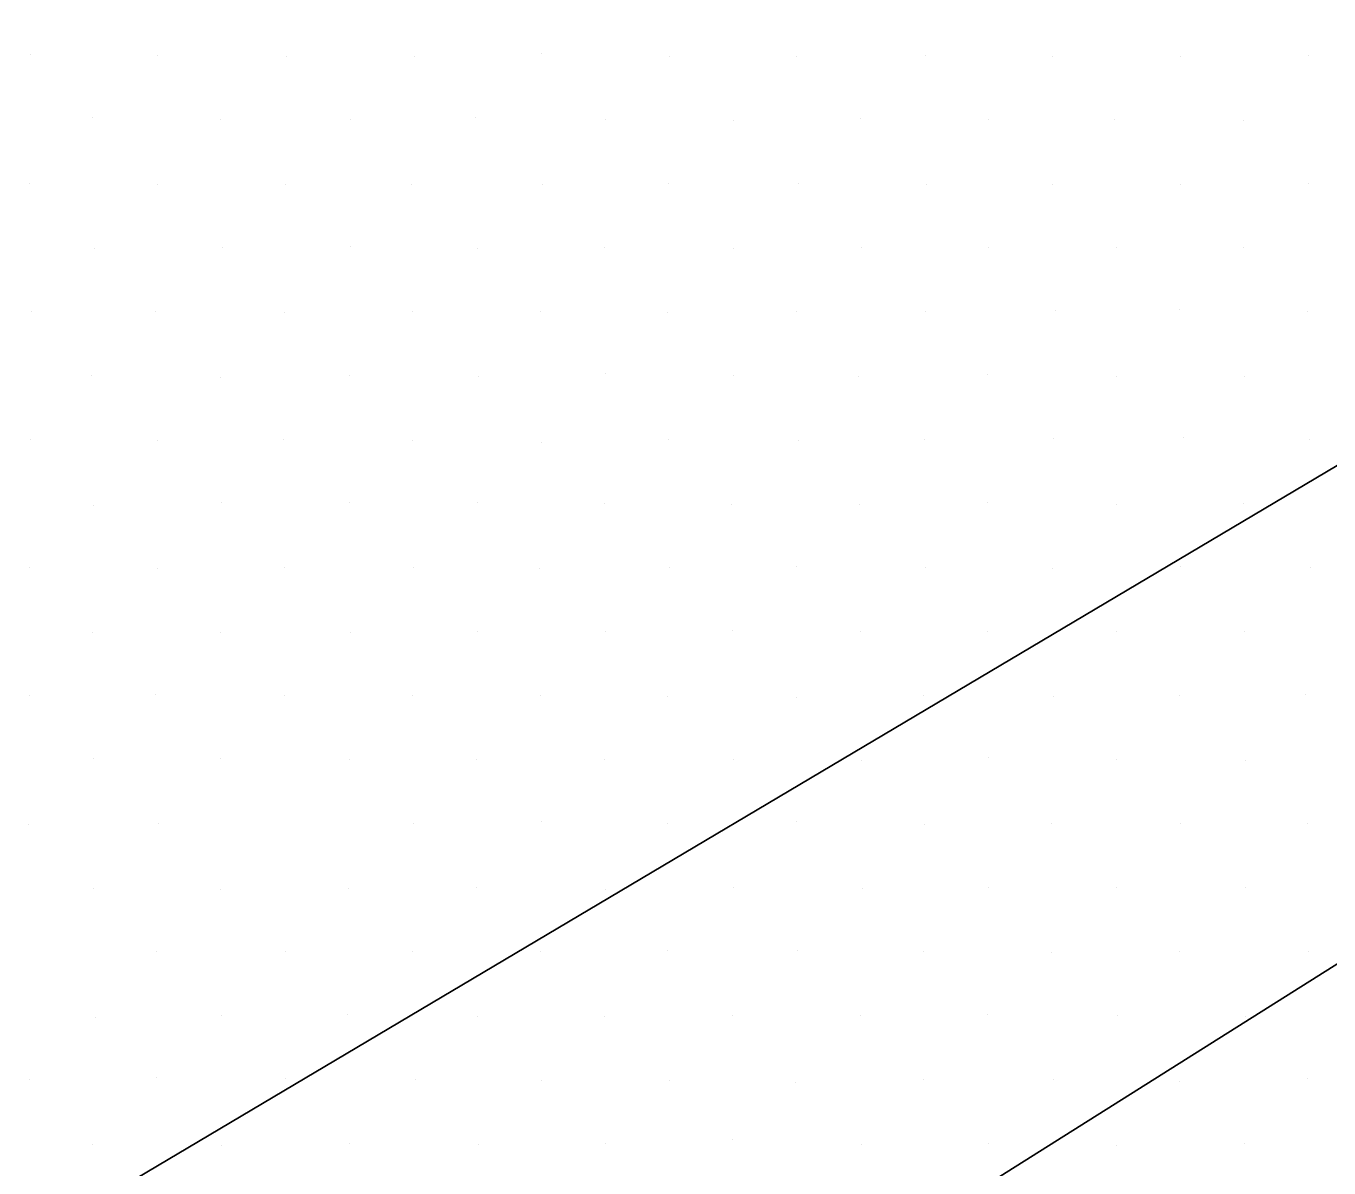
# Model space of a CAD drawing. Extents: x 1602514 to 1609837, y 863887 to 871157.
# Drawn here: x 1605585.8 to 1605729.9, y 867642.9 to 867769.2 of the extents above; entities that cross this region are included whole.
import ezdxf

# ---------------------------------------------------------------- set-up
doc = ezdxf.new("R2010")
doc.units = 0
doc.layers.add('Survey-Spot dirt', color=7, linetype='Continuous')
doc.layers.add('Text General Notes', color=7, linetype='Continuous')

msp = doc.modelspace()

# ---------------------------------------------------------------- linework, layer by layer
at = {"layer": 'Survey-Spot dirt'}
for p, q in [((1605586.28, 867765.97), (1605586.28, 867765.97)), ((1605586.28, 867765.97), (1605586.28, 867765.97)), ((1605600.34, 867765.86), (1605600.34, 867765.86)), ((1605600.34, 867765.86), (1605600.34, 867765.86)), ((1605614.56, 867765.78), (1605614.56, 867765.78)), ((1605614.56, 867765.78), (1605614.56, 867765.78)), ((1605628.78, 867765.84), (1605628.78, 867765.84)), ((1605628.78, 867765.84), (1605628.78, 867765.84)), ((1605642.82, 867766.07), (1605642.82, 867766.07)), ((1605642.82, 867766.07), (1605642.82, 867766.07)), ((1605656.95, 867765.82), (1605656.95, 867765.82)), ((1605656.95, 867765.82), (1605656.95, 867765.82)), ((1605671.05, 867765.8), (1605671.05, 867765.8)), ((1605671.05, 867765.8), (1605671.05, 867765.8)), ((1605685.3, 867765.89), (1605685.3, 867765.89)), ((1605685.3, 867765.89), (1605685.3, 867765.89)), ((1605713.5, 867765.79), (1605713.5, 867765.79)), ((1605713.5, 867765.79), (1605713.5, 867765.79)), ((1605727.63, 867765.93), (1605727.63, 867765.93)), ((1605727.63, 867765.93), (1605727.63, 867765.93)), ((1605699.32, 867765.74), (1605699.32, 867765.74)), ((1605699.32, 867765.74), (1605699.32, 867765.74)), ((1605593.12, 867759.02), (1605593.12, 867759.02)), ((1605593.12, 867759.02), (1605593.12, 867759.02)), ((1605607.32, 867758.82), (1605607.32, 867758.82)), ((1605607.32, 867758.82), (1605607.32, 867758.82)), ((1605621.71, 867758.84), (1605621.71, 867758.84)), ((1605621.71, 867758.84), (1605621.71, 867758.84)), ((1605635.5, 867759.03), (1605635.5, 867759.03)), ((1605635.5, 867759.03), (1605635.5, 867759.03)), ((1605649.88, 867758.78), (1605649.88, 867758.78)), ((1605649.88, 867758.78), (1605649.88, 867758.78)), ((1605664.08, 867758.7), (1605664.08, 867758.7)), ((1605664.08, 867758.7), (1605664.08, 867758.7)), ((1605678.08, 867758.91), (1605678.08, 867758.91)), ((1605678.08, 867758.91), (1605678.08, 867758.91)), ((1605692.21, 867758.81), (1605692.21, 867758.81)), ((1605692.21, 867758.81), (1605692.21, 867758.81)), ((1605706.2, 867758.81), (1605706.2, 867758.81)), ((1605706.2, 867758.81), (1605706.2, 867758.81)), ((1605720.45, 867758.75), (1605720.45, 867758.75)), ((1605720.45, 867758.75), (1605720.45, 867758.75)), ((1605586.18, 867751.8), (1605586.18, 867751.8)), ((1605586.18, 867751.8), (1605586.18, 867751.8)), ((1605600.37, 867751.6), (1605600.37, 867751.6)), ((1605600.37, 867751.6), (1605600.37, 867751.6)), ((1605614.49, 867751.63), (1605614.49, 867751.63)), ((1605614.49, 867751.63), (1605614.49, 867751.63)), ((1605628.46, 867751.67), (1605628.46, 867751.67)), ((1605628.46, 867751.67), (1605628.46, 867751.67)), ((1605642.88, 867751.61), (1605642.88, 867751.61)), ((1605642.88, 867751.61), (1605642.88, 867751.61)), ((1605656.88, 867751.8), (1605656.88, 867751.8)), ((1605656.88, 867751.8), (1605656.88, 867751.8)), ((1605671.18, 867751.75), (1605671.18, 867751.75)), ((1605671.18, 867751.75), (1605671.18, 867751.75)), ((1605685.33, 867751.65), (1605685.33, 867751.65)), ((1605685.33, 867751.65), (1605685.33, 867751.65)), ((1605699.33, 867751.69), (1605699.33, 867751.69)), ((1605699.33, 867751.69), (1605699.33, 867751.69)), ((1605713.46, 867751.64), (1605713.46, 867751.64)), ((1605713.46, 867751.64), (1605713.46, 867751.64)), ((1605727.61, 867751.7), (1605727.61, 867751.7)), ((1605727.61, 867751.7), (1605727.61, 867751.7)), ((1605593.37, 867744.56), (1605593.37, 867744.56)), ((1605593.37, 867744.56), (1605593.37, 867744.56)), ((1605607.51, 867744.66), (1605607.51, 867744.66)), ((1605607.51, 867744.66), (1605607.51, 867744.66)), ((1605621.7, 867744.74), (1605621.7, 867744.74)), ((1605621.7, 867744.74), (1605621.7, 867744.74)), ((1605635.78, 867744.55), (1605635.78, 867744.55)), ((1605635.78, 867744.55), (1605635.78, 867744.55)), ((1605649.75, 867744.71), (1605649.75, 867744.71)), ((1605649.75, 867744.71), (1605649.75, 867744.71)), ((1605664.03, 867744.51), (1605664.03, 867744.51)), ((1605664.03, 867744.51), (1605664.03, 867744.51)), ((1605678.16, 867744.66), (1605678.16, 867744.66)), ((1605678.16, 867744.66), (1605678.16, 867744.66)), ((1605692.22, 867744.72), (1605692.22, 867744.72)), ((1605692.22, 867744.72), (1605692.22, 867744.72)), ((1605706.33, 867744.69), (1605706.33, 867744.69)), ((1605706.33, 867744.69), (1605706.33, 867744.69)), ((1605720.48, 867744.63), (1605720.48, 867744.63)), ((1605720.48, 867744.63), (1605720.48, 867744.63)), ((1605586.42, 867737.57), (1605586.42, 867737.57)), ((1605586.42, 867737.57), (1605586.42, 867737.57)), ((1605600.14, 867737.63), (1605600.14, 867737.63)), ((1605600.14, 867737.63), (1605600.14, 867737.63)), ((1605614.39, 867737.51), (1605614.39, 867737.51)), ((1605614.39, 867737.51), (1605614.39, 867737.51)), ((1605628.57, 867737.61), (1605628.57, 867737.61)), ((1605628.57, 867737.61), (1605628.57, 867737.61)), ((1605642.73, 867737.59), (1605642.73, 867737.59)), ((1605642.73, 867737.59), (1605642.73, 867737.59)), ((1605656.72, 867737.53), (1605656.72, 867737.53)), ((1605656.72, 867737.53), (1605656.72, 867737.53)), ((1605670.95, 867737.58), (1605670.95, 867737.58)), ((1605670.95, 867737.58), (1605670.95, 867737.58)), ((1605685.24, 867737.58), (1605685.24, 867737.58)), ((1605685.24, 867737.58), (1605685.24, 867737.58)), ((1605699.63, 867737.72), (1605699.63, 867737.72)), ((1605699.63, 867737.72), (1605699.63, 867737.72)), ((1605713.35, 867737.83), (1605713.35, 867737.83)), ((1605713.35, 867737.83), (1605713.35, 867737.83)), ((1605727.49, 867737.63), (1605727.49, 867737.63)), ((1605727.49, 867737.63), (1605727.49, 867737.63)), ((1605593.09, 867730.49), (1605593.09, 867730.49)), ((1605593.09, 867730.49), (1605593.09, 867730.49)), ((1605607.31, 867730.28), (1605607.31, 867730.28)), ((1605607.31, 867730.28), (1605607.31, 867730.28)), ((1605621.62, 867730.56), (1605621.62, 867730.56)), ((1605621.62, 867730.56), (1605621.62, 867730.56)), ((1605635.86, 867730.38), (1605635.86, 867730.38)), ((1605635.86, 867730.38), (1605635.86, 867730.38)), ((1605649.85, 867730.71), (1605649.85, 867730.71)), ((1605649.85, 867730.71), (1605649.85, 867730.71)), ((1605664.01, 867730.52), (1605664.01, 867730.52)), ((1605664.01, 867730.52), (1605664.01, 867730.52)), ((1605677.91, 867730.41), (1605677.91, 867730.41)), ((1605677.91, 867730.41), (1605677.91, 867730.41)), ((1605692.15, 867730.59), (1605692.15, 867730.59)), ((1605692.15, 867730.59), (1605692.15, 867730.59)), ((1605706.38, 867730.46), (1605706.38, 867730.46)), ((1605706.38, 867730.46), (1605706.38, 867730.46)), ((1605720.56, 867730.37), (1605720.56, 867730.37)), ((1605720.56, 867730.37), (1605720.56, 867730.37)), ((1605586.28, 867723.48), (1605586.28, 867723.48)), ((1605586.28, 867723.48), (1605586.28, 867723.48)), ((1605600.4, 867723.3), (1605600.4, 867723.3)), ((1605600.4, 867723.3), (1605600.4, 867723.3)), ((1605614.23, 867723.48), (1605614.23, 867723.48)), ((1605614.23, 867723.48), (1605614.23, 867723.48)), ((1605628.57, 867723.39), (1605628.57, 867723.39)), ((1605628.57, 867723.39), (1605628.57, 867723.39)), ((1605642.79, 867723.16), (1605642.79, 867723.16)), ((1605642.79, 867723.16), (1605642.79, 867723.16)), ((1605656.88, 867723.41), (1605656.88, 867723.41)), ((1605656.88, 867723.41), (1605656.88, 867723.41)), ((1605671.17, 867723.3), (1605671.17, 867723.3)), ((1605671.17, 867723.3), (1605671.17, 867723.3)), ((1605685.12, 867723.5), (1605685.12, 867723.5)), ((1605685.12, 867723.5), (1605685.12, 867723.5)), ((1605699.44, 867723.57), (1605699.44, 867723.57)), ((1605699.44, 867723.57), (1605699.44, 867723.57)), ((1605713.74, 867723.63), (1605713.74, 867723.63)), ((1605713.74, 867723.63), (1605713.74, 867723.63)), ((1605727.7, 867723.48), (1605727.7, 867723.48)), ((1605727.7, 867723.48), (1605727.7, 867723.48)), ((1605593.22, 867716.19), (1605593.22, 867716.19)), ((1605593.22, 867716.19), (1605593.22, 867716.19)), ((1605607.39, 867716.45), (1605607.39, 867716.45)), ((1605607.39, 867716.45), (1605607.39, 867716.45)), ((1605621.54, 867716.48), (1605621.54, 867716.48)), ((1605621.54, 867716.48), (1605621.54, 867716.48)), ((1605635.73, 867716.47), (1605635.73, 867716.47)), ((1605635.73, 867716.47), (1605635.73, 867716.47)), ((1605649.78, 867716.4), (1605649.78, 867716.4)), ((1605649.78, 867716.4), (1605649.78, 867716.4)), ((1605663.87, 867716.3), (1605663.87, 867716.3)), ((1605663.87, 867716.3), (1605663.87, 867716.3)), ((1605677.93, 867716.27), (1605677.93, 867716.27)), ((1605677.93, 867716.27), (1605677.93, 867716.27)), ((1605692.11, 867716.51), (1605692.11, 867716.51)), ((1605692.11, 867716.51), (1605692.11, 867716.51)), ((1605706.37, 867716.25), (1605706.37, 867716.25)), ((1605706.37, 867716.25), (1605706.37, 867716.25)), ((1605720.43, 867716.41), (1605720.43, 867716.41)), ((1605720.43, 867716.41), (1605720.43, 867716.41)), ((1605586.15, 867709.27), (1605586.15, 867709.27)), ((1605586.15, 867709.27), (1605586.15, 867709.27)), ((1605600.3, 867709.17), (1605600.3, 867709.17)), ((1605600.3, 867709.17), (1605600.3, 867709.17)), ((1605614.41, 867709.27), (1605614.41, 867709.27)), ((1605614.41, 867709.27), (1605614.41, 867709.27)), ((1605628.65, 867709.35), (1605628.65, 867709.35)), ((1605628.65, 867709.35), (1605628.65, 867709.35)), ((1605642.64, 867709.18), (1605642.64, 867709.18)), ((1605642.64, 867709.18), (1605642.64, 867709.18)), ((1605656.98, 867709.31), (1605656.98, 867709.31)), ((1605656.98, 867709.31), (1605656.98, 867709.31)), ((1605671.03, 867709.39), (1605671.03, 867709.39)), ((1605671.03, 867709.39), (1605671.03, 867709.39)), ((1605685.31, 867709.32), (1605685.31, 867709.32)), ((1605685.31, 867709.32), (1605685.31, 867709.32)), ((1605699.28, 867709.23), (1605699.28, 867709.23)), ((1605699.28, 867709.23), (1605699.28, 867709.23)), ((1605713.44, 867709.36), (1605713.44, 867709.36)), ((1605713.44, 867709.36), (1605713.44, 867709.36)), ((1605727.83, 867709.26), (1605727.83, 867709.26)), ((1605727.83, 867709.26), (1605727.83, 867709.26)), ((1605593.14, 867702.12), (1605593.14, 867702.12)), ((1605593.14, 867702.12), (1605593.14, 867702.12)), ((1605607.29, 867702.15), (1605607.29, 867702.15)), ((1605607.29, 867702.15), (1605607.29, 867702.15)), ((1605621.71, 867702.12), (1605621.71, 867702.12)), ((1605621.71, 867702.12), (1605621.71, 867702.12)), ((1605635.68, 867702.19), (1605635.68, 867702.19)), ((1605635.68, 867702.19), (1605635.68, 867702.19)), ((1605649.87, 867702.19), (1605649.87, 867702.19)), ((1605649.87, 867702.19), (1605649.87, 867702.19)), ((1605663.98, 867702.28), (1605663.98, 867702.28)), ((1605663.98, 867702.28), (1605663.98, 867702.28)), ((1605678.11, 867702.25), (1605678.11, 867702.25)), ((1605678.11, 867702.25), (1605678.11, 867702.25)), ((1605692.12, 867702.24), (1605692.12, 867702.24)), ((1605692.12, 867702.24), (1605692.12, 867702.24)), ((1605706.35, 867702.26), (1605706.35, 867702.26)), ((1605706.35, 867702.26), (1605706.35, 867702.26)), ((1605720.51, 867702.24), (1605720.51, 867702.24)), ((1605720.51, 867702.24), (1605720.51, 867702.24)), ((1605600.18, 867695.25), (1605600.18, 867695.25)), ((1605600.18, 867695.25), (1605600.18, 867695.25)), ((1605614.38, 867695.19), (1605614.38, 867695.19)), ((1605614.38, 867695.19), (1605614.38, 867695.19)), ((1605713.38, 867695.18), (1605713.38, 867695.18)), ((1605713.38, 867695.18), (1605713.38, 867695.18)), ((1605727.33, 867695.23), (1605727.33, 867695.23)), ((1605727.33, 867695.23), (1605727.33, 867695.23)), ((1605586.15, 867695.14), (1605586.15, 867695.14)), ((1605586.15, 867695.14), (1605586.15, 867695.14)), ((1605628.5, 867695.11), (1605628.5, 867695.11)), ((1605628.5, 867695.11), (1605628.5, 867695.11)), ((1605642.68, 867695.14), (1605642.68, 867695.14)), ((1605642.68, 867695.14), (1605642.68, 867695.14)), ((1605656.78, 867695.01), (1605656.78, 867695.01)), ((1605656.78, 867695.01), (1605656.78, 867695.01)), ((1605670.99, 867694.97), (1605670.99, 867694.97)), ((1605670.99, 867694.97), (1605670.99, 867694.97)), ((1605685.1, 867695.1), (1605685.1, 867695.1)), ((1605685.1, 867695.1), (1605685.1, 867695.1)), ((1605699.47, 867695.03), (1605699.47, 867695.03)), ((1605699.47, 867695.03), (1605699.47, 867695.03)), ((1605593.26, 867688.15), (1605593.26, 867688.15)), ((1605593.26, 867688.15), (1605593.26, 867688.15)), ((1605607.27, 867688.18), (1605607.27, 867688.18)), ((1605607.27, 867688.18), (1605607.27, 867688.18)), ((1605621.55, 867688.06), (1605621.55, 867688.06)), ((1605621.55, 867688.06), (1605621.55, 867688.06)), ((1605635.66, 867688.04), (1605635.66, 867688.04)), ((1605635.66, 867688.04), (1605635.66, 867688.04)), ((1605649.74, 867688.09), (1605649.74, 867688.09)), ((1605649.74, 867688.09), (1605649.74, 867688.09)), ((1605664.02, 867688.02), (1605664.02, 867688.02)), ((1605664.02, 867688.02), (1605664.02, 867688.02)), ((1605678.19, 867688.01), (1605678.19, 867688.01)), ((1605678.19, 867688.01), (1605678.19, 867688.01)), ((1605692.19, 867688.24), (1605692.19, 867688.24)), ((1605692.19, 867688.24), (1605692.19, 867688.24)), ((1605706.4, 867688.02), (1605706.4, 867688.02)), ((1605706.4, 867688.02), (1605706.4, 867688.02)), ((1605720.68, 867687.94), (1605720.68, 867687.94)), ((1605720.68, 867687.94), (1605720.68, 867687.94)), ((1605586.03, 867680.92), (1605586.03, 867680.92)), ((1605586.03, 867680.92), (1605586.03, 867680.92)), ((1605600.41, 867681.04), (1605600.41, 867681.04)), ((1605600.41, 867681.04), (1605600.41, 867681.04)), ((1605628.66, 867681.04), (1605628.66, 867681.04)), ((1605628.66, 867681.04), (1605628.66, 867681.04)), ((1605642.76, 867681.22), (1605642.76, 867681.22)), ((1605642.76, 867681.22), (1605642.76, 867681.22)), ((1605656.79, 867681.02), (1605656.79, 867681.02)), ((1605656.79, 867681.02), (1605656.79, 867681.02)), ((1605670.99, 867681.17), (1605670.99, 867681.17)), ((1605670.99, 867681.17), (1605670.99, 867681.17)), ((1605685.2, 867680.88), (1605685.2, 867680.88)), ((1605685.2, 867680.88), (1605685.2, 867680.88)), ((1605699.25, 867681.04), (1605699.25, 867681.04)), ((1605699.25, 867681.04), (1605699.25, 867681.04)), ((1605713.43, 867680.97), (1605713.43, 867680.97)), ((1605713.43, 867680.97), (1605713.43, 867680.97)), ((1605727.47, 867680.96), (1605727.47, 867680.96)), ((1605727.47, 867680.96), (1605727.47, 867680.96)), ((1605593.27, 867673.82), (1605593.27, 867673.82)), ((1605593.27, 867673.82), (1605593.27, 867673.82)), ((1605607.32, 867673.68), (1605607.32, 867673.68)), ((1605607.32, 867673.68), (1605607.32, 867673.68)), ((1605621.46, 867673.82), (1605621.46, 867673.82)), ((1605621.46, 867673.82), (1605621.46, 867673.82)), ((1605635.6, 867673.92), (1605635.6, 867673.92)), ((1605635.6, 867673.92), (1605635.6, 867673.92)), ((1605649.93, 867673.66), (1605649.93, 867673.66)), ((1605649.93, 867673.66), (1605649.93, 867673.66)), ((1605663.99, 867673.94), (1605663.99, 867673.94)), ((1605663.99, 867673.94), (1605663.99, 867673.94)), ((1605678.25, 867673.81), (1605678.25, 867673.81)), ((1605678.25, 867673.81), (1605678.25, 867673.81)), ((1605692.27, 867673.87), (1605692.27, 867673.87)), ((1605692.27, 867673.87), (1605692.27, 867673.87)), ((1605706.35, 867673.88), (1605706.35, 867673.88)), ((1605706.35, 867673.88), (1605706.35, 867673.88)), ((1605720.6, 867673.96), (1605720.6, 867673.96)), ((1605720.6, 867673.96), (1605720.6, 867673.96)), ((1605600.29, 867666.89), (1605600.29, 867666.89)), ((1605600.29, 867666.89), (1605600.29, 867666.89)), ((1605614.51, 867666.82), (1605614.51, 867666.82)), ((1605614.51, 867666.82), (1605614.51, 867666.82)), ((1605628.57, 867666.86), (1605628.57, 867666.86)), ((1605628.57, 867666.86), (1605628.57, 867666.86)), ((1605642.65, 867666.85), (1605642.65, 867666.85)), ((1605642.65, 867666.85), (1605642.65, 867666.85)), ((1605656.78, 867666.98), (1605656.78, 867666.98)), ((1605656.78, 867666.98), (1605656.78, 867666.98)), ((1605671.11, 867666.92), (1605671.11, 867666.92)), ((1605671.11, 867666.92), (1605671.11, 867666.92)), ((1605685.06, 867666.86), (1605685.06, 867666.86)), ((1605685.06, 867666.86), (1605685.06, 867666.86)), ((1605699.2, 867666.7), (1605699.2, 867666.7)), ((1605699.2, 867666.7), (1605699.2, 867666.7)), ((1605713.4, 867666.82), (1605713.4, 867666.82)), ((1605713.4, 867666.82), (1605713.4, 867666.82)), ((1605727.57, 867666.86), (1605727.57, 867666.86)), ((1605727.57, 867666.86), (1605727.57, 867666.86)), ((1605593.45, 867659.56), (1605593.45, 867659.56)), ((1605593.45, 867659.56), (1605593.45, 867659.56)), ((1605607.39, 867659.8), (1605607.39, 867659.8)), ((1605607.39, 867659.8), (1605607.39, 867659.8)), ((1605621.4, 867659.83), (1605621.4, 867659.83)), ((1605621.4, 867659.83), (1605621.4, 867659.83)), ((1605635.69, 867659.7), (1605635.69, 867659.7)), ((1605635.69, 867659.7), (1605635.69, 867659.7)), ((1605649.79, 867659.68), (1605649.79, 867659.68)), ((1605649.79, 867659.68), (1605649.79, 867659.68)), ((1605663.92, 867659.79), (1605663.92, 867659.79)), ((1605663.92, 867659.79), (1605663.92, 867659.79)), ((1605678.13, 867659.76), (1605678.13, 867659.76)), ((1605678.13, 867659.76), (1605678.13, 867659.76)), ((1605692.11, 867659.83), (1605692.11, 867659.83)), ((1605692.11, 867659.83), (1605692.11, 867659.83)), ((1605706.53, 867659.75), (1605706.53, 867659.75)), ((1605706.53, 867659.75), (1605706.53, 867659.75)), ((1605720.62, 867659.64), (1605720.62, 867659.64)), ((1605720.62, 867659.64), (1605720.62, 867659.64)), ((1605586.14, 867652.7), (1605586.14, 867652.7)), ((1605586.14, 867652.7), (1605586.14, 867652.7)), ((1605600.25, 867652.87), (1605600.25, 867652.87)), ((1605600.25, 867652.87), (1605600.25, 867652.87)), ((1605614.48, 867652.8), (1605614.48, 867652.8)), ((1605614.48, 867652.8), (1605614.48, 867652.8)), ((1605628.82, 867652.75), (1605628.82, 867652.75)), ((1605628.82, 867652.75), (1605628.82, 867652.75)), ((1605642.81, 867652.6), (1605642.81, 867652.6)), ((1605642.81, 867652.6), (1605642.81, 867652.6)), ((1605656.96, 867652.62), (1605656.96, 867652.62)), ((1605656.96, 867652.62), (1605656.96, 867652.62)), ((1605670.9, 867652.42), (1605670.9, 867652.42)), ((1605670.9, 867652.42), (1605670.9, 867652.42)), ((1605685.08, 867652.7), (1605685.08, 867652.7)), ((1605685.08, 867652.7), (1605685.08, 867652.7)), ((1605699.41, 867652.67), (1605699.41, 867652.67)), ((1605699.41, 867652.67), (1605699.41, 867652.67)), ((1605713.35, 867652.53), (1605713.35, 867652.53)), ((1605713.35, 867652.53), (1605713.35, 867652.53)), ((1605727.49, 867652.77), (1605727.49, 867652.77)), ((1605727.49, 867652.77), (1605727.49, 867652.77)), ((1605593.13, 867645.54), (1605593.13, 867645.54)), ((1605593.13, 867645.54), (1605593.13, 867645.54)), ((1605607.42, 867645.42), (1605607.42, 867645.42)), ((1605607.42, 867645.42), (1605607.42, 867645.42)), ((1605621.55, 867645.66), (1605621.55, 867645.66)), ((1605621.55, 867645.66), (1605621.55, 867645.66)), ((1605635.8, 867645.54), (1605635.8, 867645.54)), ((1605635.8, 867645.54), (1605635.8, 867645.54)), ((1605649.9, 867645.67), (1605649.9, 867645.67)), ((1605649.9, 867645.67), (1605649.9, 867645.67)), ((1605663.97, 867646.03), (1605663.97, 867646.03)), ((1605663.97, 867646.03), (1605663.97, 867646.03)), ((1605678.19, 867645.5), (1605678.19, 867645.5)), ((1605678.19, 867645.5), (1605678.19, 867645.5)), ((1605692.18, 867645.57), (1605692.18, 867645.57)), ((1605692.18, 867645.57), (1605692.18, 867645.57)), ((1605706.39, 867645.43), (1605706.39, 867645.43)), ((1605706.39, 867645.43), (1605706.39, 867645.43)), ((1605720.5, 867645.66), (1605720.5, 867645.66)), ((1605720.5, 867645.66), (1605720.5, 867645.66))]:
    msp.add_line(p, q, dxfattribs=at)
at = {"layer": 'Text General Notes'}
for p in [(1605198.57, 867330.41), (1605198.57, 867330.41), (1605487.94, 867576.47), (1605487.94, 867576.47)]:
    msp.add_line(p, (1607257.14, 868626.42), dxfattribs=at)

doc.saveas('drawing.dxf')
